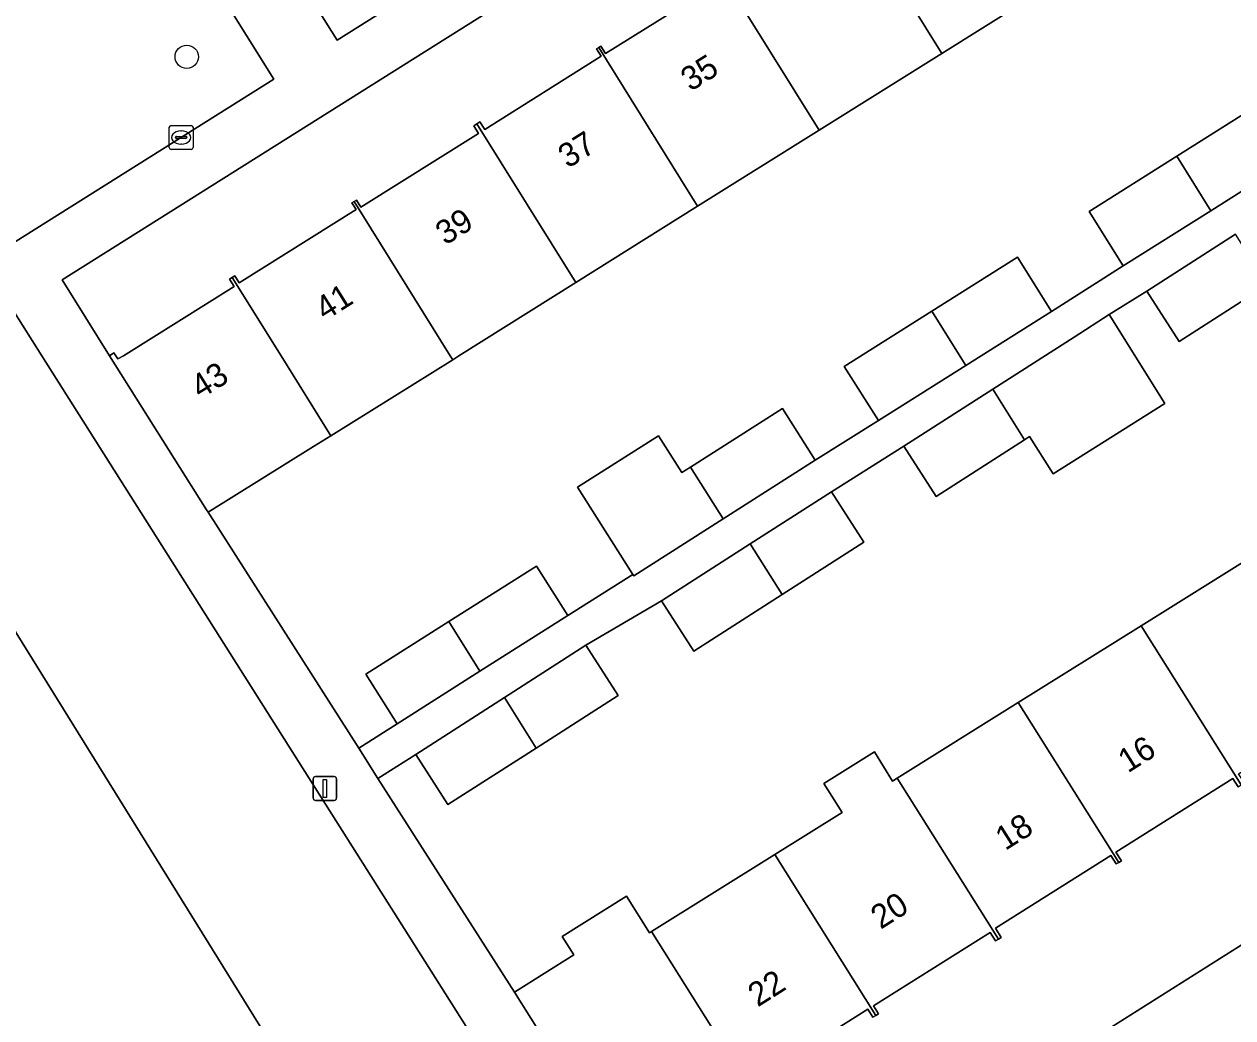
# Model space of a CAD drawing. Extents: x 160077 to 160948, y 386481 to 387498.
# Drawn here: x 160333.6 to 160384.3, y 386972.2 to 387013.9 of the extents above; entities that cross this region are included whole.
import ezdxf

# ---------------------------------------------------------------- set-up
doc = ezdxf.new("R2010")
doc.units = 0
for name, color, linetype in [('IMGEO_Boom', 7, 'Continuous'), ('IMGEO_Erf', 7, 'Continuous'), ('IMGEO_Groenvoorziening', 7, 'Continuous'), ('IMGEO_Kolk', 7, 'Continuous'), ('IMGEO_Lichtmast', 7, 'Continuous'), ('IMGEO_Pand', 7, 'Continuous'), ('IMGEO_Pand_nummerreeks', 7, 'Continuous'), ('IMGEO_Parkeervlak_open', 7, 'Continuous'), ('IMGEO_Voetpad_open', 7, 'Continuous')]:
    doc.layers.add(name, color=color, linetype=linetype)

msp = doc.modelspace()

# ---------------------------------------------------------------- linework, layer by layer
at = {"layer": 'IMGEO_Boom'}
msp.add_circle((160340.385, 387012.55), 0.489, dxfattribs=at)
at = {"layer": 'IMGEO_Erf'}
for points in [[(160358.002, 387017.565), (160335.156, 387003.195), (160337.144, 387000), (160337.331, 387000.12), (160337.407, 387000), (160337.492, 386999.872), (160337.739, 387000.002), (160342.374, 387002.906), (160342.178, 387003.218), (160342.295, 387003.291), (160342.408, 387003.361), (160342.593, 387003.065), (160347.498, 387006.138), (160347.321, 387006.421), (160347.412, 387006.478), (160347.506, 387006.537), (160347.691, 387006.242), (160352.632, 387009.337), (160352.433, 387009.655), (160352.565, 387009.738), (160352.696, 387009.819), (160352.893, 387009.505), (160357.787, 387012.57), (160357.591, 387012.882), (160357.68, 387012.938), (160357.771, 387012.995), (160357.965, 387012.684), (160362.85, 387015.744)], [(160377.241, 387015.928), (160372.076, 387012.693), (160366.936, 387009.473), (160361.83, 387006.275), (160356.717, 387003.073), (160351.812, 387000), (160351.549, 386999.836), (160346.433, 386996.648), (160345.71, 386996.198), (160341.28, 386993.441), (160347.604, 386983.53), (160349.219, 386984.559), (160347.904, 386986.636), (160351.394, 386988.846), (160355.069, 386991.173), (160356.384, 386989.096), (160359.115, 386990.826), (160356.787, 386994.483), (160360.185, 386996.645), (160361.169, 386995.099), (160361.538, 386995.334), (160365.39, 386997.785), (160366.769, 386995.617), (160369.418, 386997.279), (160367.981, 386999.556), (160371.666, 387001.881), (160375.253, 387004.144), (160376.69, 387001.867), (160379.698, 387003.776), (160378.261, 387006.053), (160381.945, 387008.377), (160385.533, 387010.641)], [(160385.747, 387002.981), (160382.037, 387000.605), (160380.685, 387002.716), (160379.097, 387001.729), (160381.44, 386997.995), (160376.747, 386995.047), (160375.762, 386996.614), (160375.548, 386996.477), (160371.839, 386994.102), (160370.487, 386996.213), (160367.454, 386994.291), (160368.806, 386992.179), (160365.372, 386989.98), (160361.665, 386987.605), (160360.313, 386989.716), (160357.14, 386987.85), (160358.492, 386985.738), (160355.059, 386983.539), (160351.351, 386981.164), (160349.999, 386983.275), (160348.413, 386982.263), (160354.139, 386973.29), (160356.635, 386974.86), (160356.148, 386975.636), (160358.839, 386977.329), (160359.81, 386975.783), (160359.897, 386975.838), (160365.066, 386979.066), (160367.892, 386980.831), (160367.13, 386982.052), (160369.252, 386983.377), (160370.014, 386982.156), (160370.211, 386982.279), (160375.291, 386985.452), (160380.45, 386988.673), (160385.602, 386991.891)], [(160384.513, 386981.905), (160384.292, 386982.257), (160379.389, 386979.174), (160379.617, 386978.812), (160379.505, 386978.742), (160379.396, 386978.673), (160379.175, 386979.025), (160374.331, 386975.979), (160374.574, 386975.593), (160374.458, 386975.52), (160374.338, 386975.445), (160374.113, 386975.802), (160369.212, 386972.719), (160369.419, 386972.39), (160369.305, 386972.318), (160369.188, 386972.244), (160368.975, 386972.582), (160364.044, 386969.481)], [(160361.943, 386960.929), (160386.133, 386976.2)]]:
    msp.add_lwpolyline(points, dxfattribs=at)
at = {"layer": 'IMGEO_Groenvoorziening'}
msp.add_lwpolyline([(160344.043, 387011.607), (160339.387, 387019.061), (160309.043, 387067.68), (160303.501, 387065.215), (160304.436, 387063.04), (160301.226, 387061.655), (160322.921, 387010.441), (160324.258, 387011.006), (160325.476, 387008.122), (160324.051, 387007.52), (160326.961, 387000.883)], close=True, dxfattribs=at)
for points in [[(160334.305, 387000.002), (160333.091, 387001.929), (160330.043, 387000), (160327.145, 386998.17), (160353.425, 386955.793), (160357.402, 386958.269)], [(160358.281, 386962.101), (160334.305, 387000.002)], [(160342.413, 386948.748), (160346.707, 386951.396), (160353.425, 386955.793), (160327.145, 386998.17)]]:
    msp.add_lwpolyline(points, dxfattribs=at)
at = {"layer": 'IMGEO_Kolk'}
for p, q in [((160339.652, 387008.738), (160339.652, 387009.59)), ((160339.727, 387009.664), (160340.579, 387009.664)), ((160340.653, 387009.59), (160340.653, 387008.738)), ((160339.911, 387009.158), (160339.911, 387009.17)), ((160340.349, 387009.121), (160339.951, 387009.121)), ((160339.954, 387009.207), (160340.352, 387009.207)), ((160340.14, 387009.444), (160340.165, 387009.444)), ((160340.395, 387009.17), (160340.395, 387009.158)), ((160340.579, 387008.664), (160339.727, 387008.664)), ((160340.163, 387008.884), (160340.138, 387008.884))]:
    msp.add_line(p, q, dxfattribs=at)
for points in [[(160339.652, 387008.738), (160339.652, 387009.59)], [(160339.727, 387009.664), (160340.579, 387009.664)], [(160340.653, 387009.59), (160340.653, 387008.738)], [(160340.579, 387008.664), (160339.727, 387008.664)]]:
    msp.add_lwpolyline(points, dxfattribs=at)
for centre, radius, start, end in [((160339.729, 387009.588), 0.0765, 91.552, 178.448), ((160339.729, 387009.588), 0.0765, 91.552, 178.448), ((160340.577, 387009.588), 0.0765, 1.552, 88.448), ((160340.577, 387009.588), 0.0765, 1.552, 88.448), ((160339.951, 387009.167), 0.0403, 85.8775, 175.7526), ((160339.948, 387009.157), 0.0366, 178.938, 274.7102), ((160340.352, 387009.164), 0.043, 264.8664, 352.4533), ((160340.356, 387009.169), 0.0386, 1.7309, 96.639), ((160339.729, 387008.74), 0.0765, 181.552, 268.448), ((160339.729, 387008.74), 0.0765, 181.552, 268.448), ((160340.577, 387008.74), 0.0765, 271.552, 358.448), ((160340.577, 387008.74), 0.0765, 271.552, 358.448)]:
    msp.add_arc(centre, radius, start, end, dxfattribs=at)
for centre, major_axis, ratio, start_param, end_param in [((160340.139, 387009.164), (-0.387, 0.002), 0.722429, 4.712389, 7.853982), ((160340.164, 387009.164), (-0.39, 0.002), 0.717154, 1.570796, 4.712389)]:
    msp.add_ellipse(centre, major_axis=major_axis, ratio=ratio, start_param=start_param, end_param=end_param, dxfattribs=at)
at = {"layer": 'IMGEO_Lichtmast'}
for p, q in [((160345.689, 386981.443), (160345.689, 386982.243)), ((160345.689, 386982.243), (160345.689, 386981.443)), ((160345.789, 386982.343), (160346.579, 386982.343)), ((160346.579, 386982.343), (160345.789, 386982.343)), ((160346.679, 386982.243), (160346.679, 386981.443)), ((160346.679, 386981.443), (160346.679, 386982.243)), ((160346.579, 386981.343), (160345.789, 386981.343)), ((160345.789, 386981.343), (160346.579, 386981.343))]:
    msp.add_line(p, q, dxfattribs=at)
msp.add_lwpolyline([(160346.109, 386982.218), (160346.259, 386982.218), (160346.259, 386981.468), (160346.109, 386981.468), (160346.109, 386982.218)], dxfattribs=at)
for centre, start, end in [((160345.789, 386982.243), 90, 180), ((160345.789, 386982.243), 90, 180), ((160346.579, 386982.243), 0, 90), ((160346.579, 386982.243), 360, 90), ((160345.789, 386981.443), 180, 270), ((160345.789, 386981.443), 180, 270), ((160346.579, 386981.443), 270, 0), ((160346.579, 386981.443), 270, 0)]:
    msp.add_arc(centre, 0.1, start, end, dxfattribs=at)
at = {"layer": 'IMGEO_Pand'}
for points in [[(160372.076, 387012.693), (160377.241, 387015.928), (160373.06, 387022.64), (160372.957, 387022.576), (160373.183, 387022.215), (160368.244, 387019.122), (160368.029, 387019.465), (160367.905, 387019.388)], [(160367.905, 387019.388), (160367.779, 387019.309), (160367.987, 387018.976), (160363.102, 387015.917), (160362.91, 387016.224), (160362.78, 387016.143), (160366.936, 387009.473), (160372.076, 387012.693)], [(160361.83, 387006.275), (160366.936, 387009.473), (160362.78, 387016.143), (160362.65, 387016.062), (160362.85, 387015.744), (160357.965, 387012.684), (160357.771, 387012.995), (160357.68, 387012.938)], [(160357.68, 387012.938), (160357.591, 387012.882), (160357.787, 387012.57), (160352.893, 387009.505), (160352.696, 387009.819), (160352.565, 387009.738), (160356.717, 387003.073), (160361.83, 387006.275)], [(160386.97, 387008.364), (160385.533, 387010.641), (160381.945, 387008.377), (160383.368, 387006.091)], [(160351.549, 386999.836), (160351.812, 387000), (160356.717, 387003.073), (160352.565, 387009.738), (160352.433, 387009.655), (160352.632, 387009.337), (160347.691, 387006.242), (160347.506, 387006.537), (160347.412, 387006.478), (160351.447, 387000)], [(160378.261, 387006.053), (160379.698, 387003.776), (160383.368, 387006.091), (160381.945, 387008.377)], [(160344.345, 387000), (160346.433, 386996.648), (160351.549, 386999.836), (160351.447, 387000), (160347.412, 387006.478), (160347.321, 387006.421), (160347.498, 387006.138), (160342.593, 387003.065), (160342.408, 387003.361), (160342.295, 387003.291)], [(160380.685, 387002.716), (160382.037, 387000.605), (160385.747, 387002.981), (160384.413, 387005.104)], [(160376.69, 387001.867), (160375.253, 387004.144), (160371.666, 387001.881), (160373.091, 386999.596)], [(160344.345, 387000), (160342.295, 387003.291), (160342.178, 387003.218), (160342.374, 387002.906), (160337.739, 387000.002), (160337.492, 386999.872), (160337.407, 387000), (160337.331, 387000.12), (160337.144, 387000), (160341.218, 386993.539), (160341.28, 386993.441), (160345.71, 386996.198), (160346.433, 386996.648)], [(160367.981, 386999.556), (160369.418, 386997.279), (160373.091, 386999.596), (160371.666, 387001.881)], [(160379.097, 387001.729), (160377.628, 387000.788), (160374.214, 386998.601), (160375.548, 386996.477), (160375.762, 386996.614), (160376.747, 386995.047), (160381.44, 386997.995)], [(160370.487, 386996.213), (160371.839, 386994.102), (160375.548, 386996.477), (160374.214, 386998.601)], [(160366.769, 386995.617), (160365.39, 386997.785), (160361.538, 386995.334), (160362.897, 386993.153)], [(160361.538, 386995.334), (160361.169, 386995.099), (160360.185, 386996.645), (160356.787, 386994.483), (160359.115, 386990.826), (160359.151, 386990.769), (160362.897, 386993.153)], [(160368.806, 386992.179), (160367.454, 386994.291), (160364.038, 386992.103), (160365.372, 386989.98)], [(160360.313, 386989.716), (160361.665, 386987.605), (160365.372, 386989.98), (160364.038, 386992.103)], [(160384.648, 386981.99), (160384.78, 386982.073), (160384.539, 386982.455), (160389.457, 386985.548), (160389.684, 386985.187), (160389.776, 386985.245), (160385.602, 386991.891), (160380.45, 386988.673)], [(160352.694, 386986.759), (160356.384, 386989.096), (160355.069, 386991.173), (160351.394, 386988.846)], [(160351.394, 386988.846), (160347.904, 386986.636), (160349.219, 386984.559), (160352.694, 386986.759)], [(160379.505, 386978.742), (160379.617, 386978.812), (160379.389, 386979.174), (160384.292, 386982.257), (160384.513, 386981.905), (160384.648, 386981.99), (160380.45, 386988.673), (160375.291, 386985.452)], [(160355.059, 386983.539), (160358.492, 386985.738), (160357.14, 386987.85), (160353.725, 386985.662)], [(160353.725, 386985.662), (160349.999, 386983.275), (160351.351, 386981.164), (160355.059, 386983.539)], [(160375.291, 386985.452), (160370.211, 386982.279), (160374.458, 386975.52), (160374.574, 386975.593), (160374.331, 386975.979), (160379.175, 386979.025), (160379.396, 386978.673), (160379.505, 386978.742)], [(160370.211, 386982.279), (160370.014, 386982.156), (160369.252, 386983.377), (160367.13, 386982.052), (160367.892, 386980.831), (160365.066, 386979.066), (160369.305, 386972.318), (160369.419, 386972.39), (160369.212, 386972.719), (160374.113, 386975.802), (160374.338, 386975.445), (160374.458, 386975.52)], [(160365.066, 386979.066), (160359.897, 386975.838), (160364.16, 386969.052), (160364.27, 386969.122), (160364.044, 386969.481), (160368.975, 386972.582), (160369.188, 386972.244), (160369.305, 386972.318)], [(160359.897, 386975.838), (160359.81, 386975.783), (160358.839, 386977.329), (160356.148, 386975.636), (160356.635, 386974.86), (160354.139, 386973.29), (160354.826, 386972.197), (160358.927, 386965.675), (160359.108, 386965.789), (160358.855, 386966.191), (160363.836, 386969.323), (160364.05, 386968.983), (160364.16, 386969.052)]]:
    msp.add_lwpolyline(points, close=True, dxfattribs=at)
at = {"layer": 'IMGEO_Parkeervlak_open'}
msp.add_lwpolyline([(160343.808, 387017.863), (160346.706, 387013.244), (160352.547, 387016.942)], dxfattribs=at)
at = {"layer": 'IMGEO_Voetpad_open'}
for points in [[(160339.387, 387019.061), (160344.043, 387011.607), (160326.961, 387000.883), (160325.887, 387000.209), (160325.558, 387000.002), (160314.851, 386993.307), (160313.092, 386992.189), (160314.349, 386990.13), (160319.488, 386993.382), (160327.145, 386998.17), (160330.043, 387000), (160333.091, 387001.929), (160334.305, 387000.002), (160358.281, 386962.101)], [(160352.547, 387016.942), (160346.706, 387013.244), (160343.808, 387017.863)], [(160357.402, 386958.269), (160357.431, 386958.261), (160361.943, 386960.929), (160358.927, 386965.675), (160354.826, 386972.197), (160354.139, 386973.29), (160348.413, 386982.263), (160347.604, 386983.53), (160341.28, 386993.441), (160341.218, 386993.539), (160337.144, 387000), (160335.156, 387003.195), (160358.002, 387017.565)], [(160444.618, 387012.806), (160424.667, 387000.196), (160424.356, 387000), (160423.489, 386999.46), (160386.133, 386976.2), (160361.943, 386960.929), (160357.431, 386958.261), (160357.402, 386958.269), (160353.425, 386955.793), (160346.707, 386951.396), (160342.413, 386948.748), (160344.021, 386946.162), (160347.47, 386948.297), (160358.891, 386955.508), (160392.767, 386976.747), (160393.843, 386977.421), (160404.019, 386983.85), (160420.855, 386994.441)], [(160386.97, 387008.364), (160383.368, 387006.091), (160379.698, 387003.776), (160376.69, 387001.867), (160373.091, 386999.596), (160369.418, 386997.279), (160366.769, 386995.617), (160362.897, 386993.153), (160359.151, 386990.769), (160359.115, 386990.826), (160356.384, 386989.096), (160352.694, 386986.759), (160349.219, 386984.559), (160347.604, 386983.53), (160348.413, 386982.263), (160349.999, 386983.275), (160353.725, 386985.662), (160357.14, 386987.85), (160360.313, 386989.716), (160364.038, 386992.103), (160367.454, 386994.291), (160370.487, 386996.213), (160374.214, 386998.601), (160377.628, 387000.788), (160379.097, 387001.729), (160380.685, 387002.716), (160384.413, 387005.104)]]:
    msp.add_lwpolyline(points, dxfattribs=at)

# ---------------------------------------------------------------- texts
at = {"layer": 'IMGEO_Pand_nummerreeks'}
for s, rotation, p in [('35', 32.0993, (160361.531, 387011.072)), ('37', 32.0993, (160356.385, 387007.845)), ('39', 32.0993, (160351.24, 387004.617)), ('41', 32.0993, (160346.191, 387001.45)), ('43', 31.8622, (160340.963, 386998.167)), ('16', 32.3021, (160379.889, 386982.471)), ('18', 32.3021, (160374.74, 386979.215)), ('20', 32.3034, (160369.512, 386975.909)), ('22', 32.3021, (160364.354, 386972.649))]:
    msp.add_text(s, height=1, rotation=rotation, dxfattribs=at).set_placement(p)

doc.saveas('drawing.dxf')
